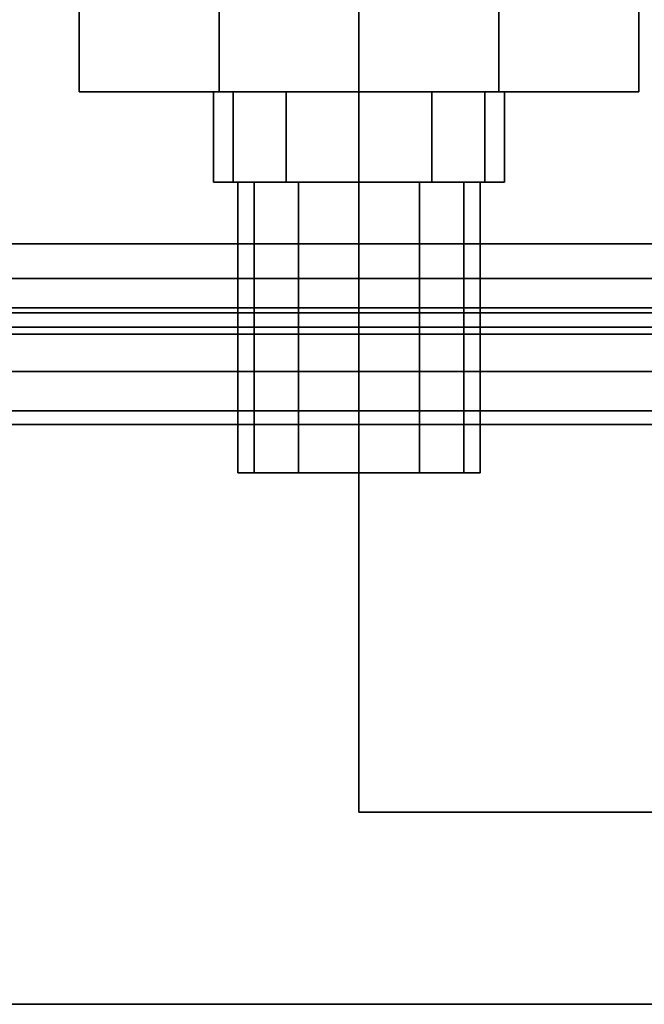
# Model space of a CAD drawing. Extents: x -48 to 48, y -49.6 to 48.
# Tile 818 of 890: x 30.1 to 31.7, y -3.5 to -1. Entities that reach past the tile are written whole.
import ezdxf

# ---------------------------------------------------------------- set-up
doc = ezdxf.new("R2010")
doc.units = 0

msp = doc.modelspace()

# ---------------------------------------------------------------- linework, layer by layer
at = {"layer": '11B1 [56]', "color": 1}
for points, invisible_edges in [([(34, -1.534, 52), (14.375, -1.534, 52), (14.375, 1.534, 52)], 12), ([(34, -1.534, 52), (14.375, 1.534, 52), (34, 1.534, 52)], 1), ([(34, 1.534, 58), (14.375, 1.534, 58), (14.375, -1.534, 58)], 12), ([(34, 1.534, 58), (14.375, -1.534, 58), (34, -1.534, 58)], 1), ([(34, -1.534, 57.767), (14.375, -1.534, 57.767), (14.375, 1.534, 57.767)], 12), ([(34, -1.534, 57.767), (14.375, 1.534, 57.767), (34, 1.534, 57.767)], 1), ([(34, 1.534, 52.233), (14.375, 1.534, 52.233), (14.375, -1.534, 52.233)], 12), ([(34, 1.534, 52.233), (14.375, -1.534, 52.233), (34, -1.534, 52.233)], 1), ([(34, -1.71233, 52.0355), (14.375, -1.71233, 52.0355), (14.375, -1.534, 52)], 12), ([(34, -1.71233, 52.0355), (14.375, -1.534, 52), (34, -1.534, 52)], 1), ([(34, -1.534, 58), (14.375, -1.534, 58), (14.375, -1.71233, 57.9645)], 12), ([(34, -1.534, 58), (14.375, -1.71233, 57.9645), (34, -1.71233, 57.9645)], 1), ([(34, -1.62317, 57.7493), (14.375, -1.62317, 57.7493), (14.375, -1.534, 57.767)], 12), ([(34, -1.62317, 57.7493), (14.375, -1.534, 57.767), (34, -1.534, 57.767)], 1), ([(34, -1.534, 52.233), (14.375, -1.534, 52.233), (14.375, -1.62317, 52.2507)], 12), ([(34, -1.534, 52.233), (14.375, -1.62317, 52.2507), (34, -1.62317, 52.2507)], 1), ([(34, -1.69876, 57.6988), (14.375, -1.69876, 57.6988), (14.375, -1.62317, 57.7493)], 12), ([(34, -1.69876, 57.6988), (14.375, -1.62317, 57.7493), (34, -1.62317, 57.7493)], 1), ([(34, -1.62317, 52.2507), (14.375, -1.62317, 52.2507), (14.375, -1.69876, 52.3012)], 12), ([(34, -1.62317, 52.2507), (14.375, -1.69876, 52.3012), (34, -1.69876, 52.3012)], 1), ([(34, -1.74926, 57.6232), (14.375, -1.74926, 57.6232), (14.375, -1.69876, 57.6988)], 12), ([(34, -1.74926, 57.6232), (14.375, -1.69876, 57.6988), (34, -1.69876, 57.6988)], 1), ([(34, -1.69876, 52.3012), (14.375, -1.69876, 52.3012), (14.375, -1.74926, 52.3768)], 12), ([(34, -1.69876, 52.3012), (14.375, -1.74926, 52.3768), (34, -1.74926, 52.3768)], 1), ([(34, -1.86351, 52.1365), (14.375, -1.86351, 52.1365), (14.375, -1.71233, 52.0355)], 12), ([(34, -1.86351, 52.1365), (14.375, -1.71233, 52.0355), (34, -1.71233, 52.0355)], 1), ([(34, -1.71233, 57.9645), (14.375, -1.71233, 57.9645), (14.375, -1.86351, 57.8635)], 12), ([(34, -1.71233, 57.9645), (14.375, -1.86351, 57.8635), (34, -1.86351, 57.8635)], 1), ([(34, -1.767, 57.534), (14.375, -1.767, 57.534), (14.375, -1.74926, 57.6232)], 12), ([(34, -1.767, 57.534), (14.375, -1.74926, 57.6232), (34, -1.74926, 57.6232)], 1), ([(34, -1.74926, 52.3768), (14.375, -1.74926, 52.3768), (14.375, -1.767, 52.466)], 12), ([(34, -1.74926, 52.3768), (14.375, -1.767, 52.466), (34, -1.767, 52.466)], 1), ([(34, -1.767, 52.466), (14.375, -1.767, 52.466), (14.375, -1.767, 57.534)], 12), ([(34, -1.767, 52.466), (14.375, -1.767, 57.534), (34, -1.767, 57.534)], 1), ([(34, -1.96453, 52.2877), (14.375, -1.96453, 52.2877), (14.375, -1.86351, 52.1365)], 12), ([(34, -1.96453, 52.2877), (14.375, -1.86351, 52.1365), (34, -1.86351, 52.1365)], 1), ([(34, -1.86351, 57.8635), (14.375, -1.86351, 57.8635), (14.375, -1.96453, 57.7123)], 12), ([(34, -1.86351, 57.8635), (14.375, -1.96453, 57.7123), (34, -1.96453, 57.7123)], 1), ([(34, -2, 52.466), (14.375, -2, 52.466), (14.375, -1.96453, 52.2877)], 12), ([(34, -2, 52.466), (14.375, -1.96453, 52.2877), (34, -1.96453, 52.2877)], 1), ([(34, -1.96453, 57.7123), (14.375, -1.96453, 57.7123), (14.375, -2, 57.534)], 12), ([(34, -1.96453, 57.7123), (14.375, -2, 57.534), (34, -2, 57.534)], 1), ([(34, -2, 57.534), (14.375, -2, 57.534), (14.375, -2, 52.466)], 12), ([(34, -2, 57.534), (14.375, -2, 52.466), (34, -2, 52.466)], 1)]:
    msp.add_3dface(points, dxfattribs=dict(at, invisible_edges=invisible_edges))
at = {"layer": '11B1 [56]', "color": 0}
for points, invisible_edges in [([(30.2783, -0.40825, 61), (30.2783, -1.14263, 61), (30.6392, -1.14263, 61.625)], 12), ([(30.2783, -0.40825, 61), (30.6392, -1.14263, 61.625), (30.6392, -0.40825, 61.625)], 1), ([(30.6392, -0.40825, 60.375), (30.6392, -1.14263, 60.375), (30.2783, -1.14263, 61)], 12), ([(30.6392, -0.40825, 60.375), (30.2783, -1.14263, 61), (30.2783, -0.40825, 61)], 1), ([(30.6392, -0.40825, 61.625), (30.6392, -1.14263, 61.625), (31.3608, -1.14263, 61.625)], 12), ([(30.6392, -0.40825, 61.625), (31.3608, -1.14263, 61.625), (31.3608, -0.40825, 61.625)], 1), ([(31.3608, -0.40825, 60.375), (31.3608, -1.14263, 60.375), (30.6392, -1.14263, 60.375)], 12), ([(31.3608, -0.40825, 60.375), (30.6392, -1.14263, 60.375), (30.6392, -0.40825, 60.375)], 1), ([(31.3608, -0.40825, 61.625), (31.3608, -1.14263, 61.625), (31.7217, -1.14263, 61)], 12), ([(31.3608, -0.40825, 61.625), (31.7217, -1.14263, 61), (31.7217, -0.40825, 61)], 1), ([(31.7217, -0.40825, 61), (31.7217, -1.14263, 61), (31.3608, -1.14263, 60.375)], 12), ([(31.7217, -0.40825, 61), (31.3608, -1.14263, 60.375), (31.3608, -0.40825, 60.375)], 1), ([(30.6392, -1.14263, 60.375), (30.6392, -1.14263, 61.625), (30.2783, -1.14263, 61)], 1), ([(30.6752, -1.14263, 61.1875), (30.6752, -1.14263, 60.8125), (30.625, -1.14263, 61)], 1), ([(30.6752, -1.14263, 60.8125), (30.6752, -1.375, 60.8125), (30.625, -1.375, 61)], 12), ([(30.6752, -1.14263, 60.8125), (30.625, -1.375, 61), (30.625, -1.14263, 61)], 1), ([(30.625, -1.14263, 61), (30.625, -1.375, 61), (30.6752, -1.375, 61.1875)], 12), ([(30.625, -1.14263, 61), (30.6752, -1.375, 61.1875), (30.6752, -1.14263, 61.1875)], 1), ([(30.6392, -1.14263, 60.375), (31.3608, -1.14263, 60.375), (31.7217, -1.14263, 61)], 12), ([(30.6392, -1.14263, 60.375), (31.7217, -1.14263, 61), (31.3608, -1.14263, 61.625)], 13), ([(30.6392, -1.14263, 60.375), (31.3608, -1.14263, 61.625), (30.6392, -1.14263, 61.625)], 13), ([(30.6752, -1.14263, 61.1875), (30.8125, -1.14263, 61.3248), (31, -1.14263, 61.375)], 12), ([(30.6752, -1.14263, 61.1875), (31, -1.14263, 61.375), (31.1875, -1.14263, 61.3248)], 13), ([(30.6752, -1.14263, 61.1875), (31.1875, -1.14263, 61.3248), (31.3248, -1.14263, 61.1875)], 13), ([(30.6752, -1.14263, 61.1875), (31.3248, -1.14263, 61.1875), (31.375, -1.14263, 61)], 13), ([(30.6752, -1.14263, 61.1875), (31.375, -1.14263, 61), (31.3248, -1.14263, 60.8125)], 13), ([(30.6752, -1.14263, 61.1875), (31.3248, -1.14263, 60.8125), (31.1875, -1.14263, 60.6752)], 13), ([(30.6752, -1.14263, 61.1875), (31.1875, -1.14263, 60.6752), (31, -1.14263, 60.625)], 13), ([(30.6752, -1.14263, 61.1875), (31, -1.14263, 60.625), (30.8125, -1.14263, 60.6752)], 13), ([(30.6752, -1.14263, 61.1875), (30.8125, -1.14263, 60.6752), (30.6752, -1.14263, 60.8125)], 13), ([(30.6752, -1.14263, 61.1875), (30.6752, -1.375, 61.1875), (30.8125, -1.375, 61.3248)], 12), ([(30.6752, -1.14263, 61.1875), (30.8125, -1.375, 61.3248), (30.8125, -1.14263, 61.3248)], 1), ([(30.8125, -1.14263, 60.6752), (30.8125, -1.375, 60.6752), (30.6752, -1.375, 60.8125)], 12), ([(30.8125, -1.14263, 60.6752), (30.6752, -1.375, 60.8125), (30.6752, -1.14263, 60.8125)], 1), ([(30.8125, -1.14263, 61.3248), (30.8125, -1.375, 61.3248), (31, -1.375, 61.375)], 12), ([(30.8125, -1.14263, 61.3248), (31, -1.375, 61.375), (31, -1.14263, 61.375)], 1), ([(31, -1.14263, 60.625), (31, -1.375, 60.625), (30.8125, -1.375, 60.6752)], 12), ([(31, -1.14263, 60.625), (30.8125, -1.375, 60.6752), (30.8125, -1.14263, 60.6752)], 1), ([(31, -1.14263, 61.375), (31, -1.375, 61.375), (31.1875, -1.375, 61.3248)], 12), ([(31, -1.14263, 61.375), (31.1875, -1.375, 61.3248), (31.1875, -1.14263, 61.3248)], 1), ([(31.1875, -1.14263, 60.6752), (31.1875, -1.375, 60.6752), (31, -1.375, 60.625)], 12), ([(31.1875, -1.14263, 60.6752), (31, -1.375, 60.625), (31, -1.14263, 60.625)], 1), ([(31.1875, -1.14263, 61.3248), (31.1875, -1.375, 61.3248), (31.3248, -1.375, 61.1875)], 12), ([(31.1875, -1.14263, 61.3248), (31.3248, -1.375, 61.1875), (31.3248, -1.14263, 61.1875)], 1), ([(31.3248, -1.14263, 60.8125), (31.3248, -1.375, 60.8125), (31.1875, -1.375, 60.6752)], 12), ([(31.3248, -1.14263, 60.8125), (31.1875, -1.375, 60.6752), (31.1875, -1.14263, 60.6752)], 1), ([(31.3248, -1.14263, 61.1875), (31.3248, -1.375, 61.1875), (31.375, -1.375, 61)], 12), ([(31.3248, -1.14263, 61.1875), (31.375, -1.375, 61), (31.375, -1.14263, 61)], 1), ([(31.375, -1.14263, 61), (31.375, -1.375, 61), (31.3248, -1.375, 60.8125)], 12), ([(31.375, -1.14263, 61), (31.3248, -1.375, 60.8125), (31.3248, -1.14263, 60.8125)], 1), ([(30.625, -1.375, 61), (30.6752, -1.375, 60.8125), (30.8125, -1.375, 60.6752)], 12), ([(30.625, -1.375, 61), (30.8125, -1.375, 60.6752), (31, -1.375, 60.625)], 13), ([(30.625, -1.375, 61), (31, -1.375, 60.625), (31.1875, -1.375, 60.6752)], 13), ([(30.625, -1.375, 61), (31.1875, -1.375, 60.6752), (31.3248, -1.375, 60.8125)], 13), ([(30.625, -1.375, 61), (31.3248, -1.375, 60.8125), (31.375, -1.375, 61)], 13), ([(30.625, -1.375, 61), (31.375, -1.375, 61), (31.3248, -1.375, 61.1875)], 13), ([(30.625, -1.375, 61), (31.3248, -1.375, 61.1875), (31.1875, -1.375, 61.3248)], 13), ([(30.625, -1.375, 61), (31.1875, -1.375, 61.3248), (31, -1.375, 61.375)], 13), ([(30.625, -1.375, 61), (31, -1.375, 61.375), (30.8125, -1.375, 61.3248)], 13), ([(30.625, -1.375, 61), (30.8125, -1.375, 61.3248), (30.6752, -1.375, 61.1875)], 1), ([(30.7294, -1.375, 61.1563), (30.7294, -1.375, 60.8438), (30.6875, -1.375, 61)], 1), ([(30.7294, -1.375, 60.8438), (30.7294, -2.125, 60.8438), (30.6875, -2.125, 61)], 12), ([(30.7294, -1.375, 60.8438), (30.6875, -2.125, 61), (30.6875, -1.375, 61)], 1), ([(30.6875, -1.375, 61), (30.6875, -2.125, 61), (30.7294, -2.125, 61.1563)], 12), ([(30.6875, -1.375, 61), (30.7294, -2.125, 61.1563), (30.7294, -1.375, 61.1563)], 1), ([(30.7294, -1.375, 61.1563), (30.8438, -1.375, 61.2706), (31, -1.375, 61.3125)], 12), ([(30.7294, -1.375, 61.1563), (31, -1.375, 61.3125), (31.1563, -1.375, 61.2706)], 13), ([(30.7294, -1.375, 61.1563), (31.1563, -1.375, 61.2706), (31.2706, -1.375, 61.1563)], 13), ([(30.7294, -1.375, 61.1563), (31.2706, -1.375, 61.1563), (31.3125, -1.375, 61)], 13), ([(30.7294, -1.375, 61.1563), (31.3125, -1.375, 61), (31.2706, -1.375, 60.8438)], 13), ([(30.7294, -1.375, 61.1563), (31.2706, -1.375, 60.8438), (31.1563, -1.375, 60.7294)], 13), ([(30.7294, -1.375, 61.1563), (31.1563, -1.375, 60.7294), (31, -1.375, 60.6875)], 13), ([(30.7294, -1.375, 61.1563), (31, -1.375, 60.6875), (30.8438, -1.375, 60.7294)], 13), ([(30.7294, -1.375, 61.1563), (30.8438, -1.375, 60.7294), (30.7294, -1.375, 60.8438)], 13), ([(30.7294, -1.375, 61.1563), (30.7294, -2.125, 61.1563), (30.8438, -2.125, 61.2706)], 12), ([(30.7294, -1.375, 61.1563), (30.8438, -2.125, 61.2706), (30.8438, -1.375, 61.2706)], 1), ([(30.8438, -1.375, 60.7294), (30.8438, -2.125, 60.7294), (30.7294, -2.125, 60.8438)], 12), ([(30.8438, -1.375, 60.7294), (30.7294, -2.125, 60.8438), (30.7294, -1.375, 60.8438)], 1), ([(30.8438, -1.375, 61.2706), (30.8438, -2.125, 61.2706), (31, -2.125, 61.3125)], 12), ([(30.8438, -1.375, 61.2706), (31, -2.125, 61.3125), (31, -1.375, 61.3125)], 1), ([(31, -1.375, 60.6875), (31, -2.125, 60.6875), (30.8438, -2.125, 60.7294)], 12), ([(31, -1.375, 60.6875), (30.8438, -2.125, 60.7294), (30.8438, -1.375, 60.7294)], 1), ([(31, -1.375, 61.3125), (31, -2.125, 61.3125), (31.1562, -2.125, 61.2706)], 12), ([(31, -1.375, 61.3125), (31.1562, -2.125, 61.2706), (31.1563, -1.375, 61.2706)], 1), ([(31.1563, -1.375, 60.7294), (31.1563, -2.125, 60.7294), (31, -2.125, 60.6875)], 12), ([(31.1563, -1.375, 60.7294), (31, -2.125, 60.6875), (31, -1.375, 60.6875)], 1), ([(31.1563, -1.375, 61.2706), (31.1562, -2.125, 61.2706), (31.2706, -2.125, 61.1563)], 12), ([(31.1563, -1.375, 61.2706), (31.2706, -2.125, 61.1563), (31.2706, -1.375, 61.1563)], 1), ([(31.2706, -1.375, 60.8438), (31.2706, -2.125, 60.8437), (31.1563, -2.125, 60.7294)], 12), ([(31.2706, -1.375, 60.8438), (31.1563, -2.125, 60.7294), (31.1563, -1.375, 60.7294)], 1), ([(31.2706, -1.375, 61.1563), (31.2706, -2.125, 61.1563), (31.3125, -2.125, 61)], 12), ([(31.2706, -1.375, 61.1563), (31.3125, -2.125, 61), (31.3125, -1.375, 61)], 1), ([(31.3125, -1.375, 61), (31.3125, -2.125, 61), (31.2706, -2.125, 60.8437)], 12), ([(31.3125, -1.375, 61), (31.2706, -2.125, 60.8437), (31.2706, -1.375, 60.8438)], 1), ([(30.6875, -2.125, 61), (30.7294, -2.125, 60.8438), (30.8438, -2.125, 60.7294)], 12), ([(30.6875, -2.125, 61), (30.8438, -2.125, 60.7294), (31, -2.125, 60.6875)], 13), ([(30.6875, -2.125, 61), (31, -2.125, 60.6875), (31.1563, -2.125, 60.7294)], 13), ([(30.6875, -2.125, 61), (31.1563, -2.125, 60.7294), (31.2706, -2.125, 60.8437)], 13), ([(30.6875, -2.125, 61), (31.2706, -2.125, 60.8437), (31.3125, -2.125, 61)], 13), ([(30.6875, -2.125, 61), (31.3125, -2.125, 61), (31.2706, -2.125, 61.1563)], 13), ([(30.6875, -2.125, 61), (31.2706, -2.125, 61.1563), (31.1562, -2.125, 61.2706)], 13), ([(30.6875, -2.125, 61), (31.1562, -2.125, 61.2706), (31, -2.125, 61.3125)], 13), ([(30.6875, -2.125, 61), (31, -2.125, 61.3125), (30.8438, -2.125, 61.2706)], 13), ([(30.6875, -2.125, 61), (30.8438, -2.125, 61.2706), (30.7294, -2.125, 61.1563)], 1)]:
    msp.add_3dface(points, dxfattribs=dict(at, invisible_edges=invisible_edges))
at = {"layer": '11C1 [49]', "color": 1}
for points, invisible_edges in [([(41, -3, 46.5), (41, 3, 46.5), (31, 3, 46.5)], 12), ([(41, -3, 46.5), (31, 3, 46.5), (31, -3, 46.5)], 1), ([(31, -3, 46), (31, 3, 46), (41, 3, 46)], 12), ([(31, -3, 46), (41, 3, 46), (41, -3, 46)], 1), ([(31, 3, 46.5), (31, 3, 46), (31, -3, 46)], 12), ([(31, 3, 46.5), (31, -3, 46), (31, -3, 46.5)], 1), ([(41, 3, 63.625), (41, -3, 63.625), (31, -3, 63.625)], 12), ([(41, 3, 63.625), (31, -3, 63.625), (31, 3, 63.625)], 1), ([(31, 3, 64.125), (31, -3, 64.125), (41, -3, 64.125)], 12), ([(31, 3, 64.125), (41, -3, 64.125), (41, 3, 64.125)], 1), ([(31, -3, 63.625), (31, -3, 64.125), (31, 3, 64.125)], 12), ([(31, -3, 63.625), (31, 3, 64.125), (31, 3, 63.625)], 1), ([(31, -3, 46.5), (31, -3, 46), (41, -3, 46)], 12), ([(31, -3, 46.5), (41, -3, 46), (41, -3, 46.5)], 1), ([(41, -3, 63.625), (41, -3, 64.125), (31, -3, 64.125)], 12), ([(41, -3, 63.625), (31, -3, 64.125), (31, -3, 63.625)], 1)]:
    msp.add_3dface(points, dxfattribs=dict(at, invisible_edges=invisible_edges))
at = {"layer": '5B2 [24]', "color": 1}
for points, invisible_edges in [([(48, -3.495, 30.1), (6.0625, -3.495, 30.1), (6.0625, 3.495, 30.1)], 12), ([(48, -3.495, 30.1), (6.0625, 3.495, 30.1), (48, 3.495, 30.1)], 1), ([(48, 3.495, 46), (6.0625, 3.495, 46), (6.0625, -3.495, 46)], 12), ([(48, 3.495, 46), (6.0625, -3.495, 46), (48, -3.495, 46)], 1), ([(48, -0.8425, 30.53), (6.0625, -0.8425, 30.53), (6.0625, -3.495, 30.53)], 12), ([(48, -0.8425, 30.53), (6.0625, -3.495, 30.53), (48, -3.495, 30.53)], 1), ([(48, -3.495, 45.57), (6.0625, -3.495, 45.57), (6.0625, -0.8425, 45.57)], 12), ([(48, -3.495, 45.57), (6.0625, -0.8425, 45.57), (48, -0.8425, 45.57)], 1), ([(48, -3.495, 30.53), (6.0625, -3.495, 30.53), (6.0625, -3.495, 30.1)], 12), ([(48, -3.495, 30.53), (6.0625, -3.495, 30.1), (48, -3.495, 30.1)], 1), ([(48, -3.495, 46), (6.0625, -3.495, 46), (6.0625, -3.495, 45.57)], 12), ([(48, -3.495, 46), (6.0625, -3.495, 45.57), (48, -3.495, 45.57)], 1)]:
    msp.add_3dface(points, dxfattribs=dict(at, invisible_edges=invisible_edges))
at = {"layer": '6B2 [51]', "color": 1}
for points, invisible_edges in [([(44, -3.495, 64.1), (1, -3.495, 64.1), (1, 3.495, 64.1)], 12), ([(44, -3.495, 64.1), (1, 3.495, 64.1), (44, 3.495, 64.1)], 1), ([(44, 3.495, 80), (1, 3.495, 80), (1, -3.495, 80)], 12), ([(44, 3.495, 80), (1, -3.495, 80), (44, -3.495, 80)], 1), ([(44, -0.8425, 64.53), (1, -0.8425, 64.53), (1, -3.495, 64.53)], 12), ([(44, -0.8425, 64.53), (1, -3.495, 64.53), (44, -3.495, 64.53)], 1), ([(44, -3.495, 79.57), (1, -3.495, 79.57), (1, -0.8425, 79.57)], 12), ([(44, -3.495, 79.57), (1, -0.8425, 79.57), (44, -0.8425, 79.57)], 1), ([(44, -3.495, 64.53), (1, -3.495, 64.53), (1, -3.495, 64.1)], 12), ([(44, -3.495, 64.53), (1, -3.495, 64.1), (44, -3.495, 64.1)], 1), ([(44, -3.495, 80), (1, -3.495, 80), (1, -3.495, 79.57)], 12), ([(44, -3.495, 80), (1, -3.495, 79.57), (44, -3.495, 79.57)], 1)]:
    msp.add_3dface(points, dxfattribs=dict(at, invisible_edges=invisible_edges))

doc.saveas('drawing.dxf')
